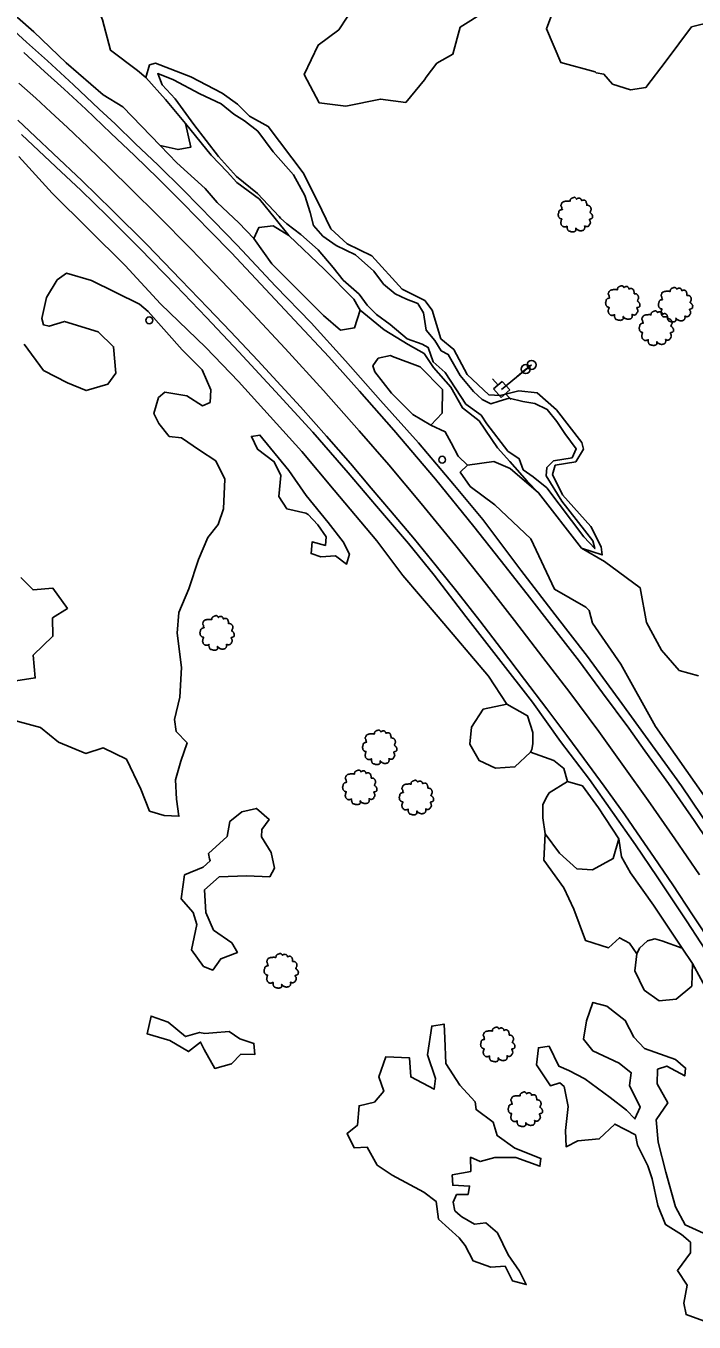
# Model space of a CAD drawing. Extents: x 2160437 to 2172832, y 205694 to 212444.
# Drawn here: x 2171222 to 2171519, y 206554 to 207129 of the extents above; entities that cross this region are included whole.
import ezdxf

# ---------------------------------------------------------------- set-up
doc = ezdxf.new("R2010")
doc.units = 0
for name, color, linetype in [('Default', 7, 'Continuous'), ('RD_EX_H2O', 7, 'Continuous'), ('RD_EX_LaneStripe', 7, 'Continuous'), ('RD_EX_Road', 7, 'Continuous'), ('RD_EX_Road_Post', 7, 'Continuous'), ('RD_EX_UT', 7, 'Continuous'), ('RD_EX_UT_Guy', 7, 'Continuous'), ('RD_EX_VEG', 7, 'Continuous'), ('RD_EX_VEG_ShrubLine', 7, 'Continuous'), ('RD_EX_VEG_TreeLine', 7, 'Continuous')]:
    doc.layers.add(name, color=color, linetype=linetype)

# ---------------------------------------------------------------- blocks, each defined once
blk = doc.blocks.new('POST')
at = {"layer": 'Default'}
for start, end in [(90, 270), (270, 90)]:
    blk.add_arc((0, 0), 0.0417, start, end, dxfattribs=at)
blk = doc.blocks.new('T2')
at = {"layer": 'RD_EX_VEG'}
for points in [[(0.05, 7.21), (-0.25, 7.24), (-0.57, 7.14), (-0.82, 7.04), (-1.05, 6.96), (-1.27, 6.86), (-1.57, 6.69), (-1.8, 6.49), (-1.92, 6.24), (-1.97, 6.01), (-2.02, 5.74), (-2.02, 5.56), (-2.15, 5.54), (-2.3, 5.56), (-2.55, 5.64), (-2.8, 5.64), (-3.05, 5.64), (-3.4, 5.61), (-3.75, 5.61), (-4.02, 5.56), (-4.35, 5.51), (-4.72, 5.39), (-5.07, 5.26), (-5.37, 5.01), (-5.62, 4.54), (-5.75, 4.19), (-5.9, 3.94), (-5.75, 3.49), (-5.57, 3.14), (-5.55, 2.94), (-5.47, 2.52), (-5.37, 2.29), (-5.25, 2.09), (-5.32, 2.07), (-5.7, 2.02), (-6, 1.92), (-6.42, 1.69), (-6.64, 1.47), (-6.74, 1.14), (-6.77, 0.79), (-6.87, 0.59), (-6.94, 0.32), (-6.97, 0.24), (-7.02, -0.08), (-6.92, -0.53), (-6.89, -0.88), (-6.77, -1.11), (-6.62, -1.28), (-6.44, -1.53), (-6.05, -1.76), (-5.72, -1.86), (-5.52, -1.88), (-5.7, -2.38), (-5.75, -2.73), (-5.87, -3.13), (-5.87, -3.21), (-5.92, -3.68), (-5.77, -4.01), (-5.7, -4.38), (-5.52, -4.61), (-5.25, -4.91), (-4.92, -5.13), (-4.42, -5.26), (-4.02, -5.23), (-3.45, -5.06), (-3.2, -4.98), (-3.22, -5.16), (-3.2, -5.53), (-3.2, -5.96), (-3.05, -6.28), (-2.95, -6.56), (-2.8, -6.81), (-2.47, -7.03), (-2.07, -7.11), (-1.65, -7.26), (-1.2, -7.33), (-0.7, -7.36), (-0.1, -7.21), (0.18, -7.08), (0.28, -6.91), (0.48, -6.53), (0.43, -6.31), (0.45, -5.71), (0.55, -5.88), (0.73, -6.23), (1.23, -6.53), (1.63, -6.71), (2.1, -6.86), (2.4, -6.93), (2.88, -6.86), (3.25, -6.78), (3.63, -6.66), (3.93, -6.38), (4.1, -6.11), (4.15, -5.83), (4.23, -5.46), (4.28, -5.28)], [(4.28, -5.28), (4.2, -5.11), (4.15, -4.86), (4.23, -4.88), (4.4, -4.93), (4.68, -5.06), (4.9, -5.13), (5.23, -5.11), (5.5, -5.01), (5.95, -4.73), (6.22, -4.26), (6.5, -3.86), (6.57, -3.53), (6.52, -3.31), (6.5, -2.81), (6.3, -2.56), (6.25, -2.43), (6.15, -2.03), (6.22, -1.98), (6.5, -1.93), (6.87, -1.81), (7.15, -1.68), (7.37, -1.51), (7.45, -1.28), (7.42, -0.88), (7.47, -0.48), (7.4, -0.33), (7.3, -0.18), (7.22, 0.02), (7.07, 0.17), (6.97, 0.32), (6.87, 0.42), (6.75, 0.57), (6.57, 0.69), (6.42, 0.74), (6.37, 0.89), (6.52, 1.09), (6.57, 1.19), (6.6, 1.42), (6.82, 1.77), (6.87, 2.17), (6.82, 2.59), (6.77, 2.87), (6.62, 3.14), (6.42, 3.39), (6.3, 3.56), (6.12, 3.69), (5.8, 3.81), (5.55, 3.86), (5.2, 3.86), (5, 3.91), (5.03, 3.96), (5.03, 4.11), (5.03, 4.39), (4.95, 4.84), (4.8, 5.34), (4.8, 5.36), (4.7, 5.61), (4.48, 5.81), (4.3, 5.91), (4.1, 6.04), (3.85, 6.06), (3.55, 6.06), (3.28, 6.01), (3.08, 5.91), (2.9, 5.79), (2.83, 5.94), (2.73, 6.24), (2.68, 6.39), (2.53, 6.56), (2.3, 6.76), (1.85, 6.89), (1.23, 6.81), (0.93, 6.61), (0.78, 6.44), (0.73, 6.56), (0.53, 6.76), (0.43, 6.94), (0.25, 7.06), (0.1, 7.16), (0, 7.21)]]:
    blk.add_spline(points, degree=3, dxfattribs=at)
blk = doc.blocks.new('PP')
at = {"layer": 'RD_EX_UT'}
for p, q in [((2.49, 2.51), (-2.51, 2.51)), ((-2.51, 2.51), (-2.51, -2.49)), ((2.49, -2.49), (2.49, 2.51)), ((-5.94, -0.05), (-2.47, -0.05)), ((-2.51, -2.49), (2.49, -2.49)), ((2.42, -0.05), (6.06, -0.05))]:
    blk.add_line(p, q, dxfattribs=at)

msp = doc.modelspace()

# ---------------------------------------------------------------- linework, layer by layer
at = {"layer": 'RD_EX_H2O'}
msp.add_lwpolyline([(2171334.58, 207044.03), (2171325, 207054.23), (2171315.65, 207061.73), (2171307.73, 207070.65), (2171296.74, 207084.85), (2171288.52, 207096.25), (2171282.69, 207102.44), (2171280.81, 207107.41), (2171287.78, 207104.56), (2171299.42, 207098.4), (2171308.95, 207093.96), (2171314.47, 207089.39), (2171319.27, 207086.47), (2171325.2, 207081.81), (2171331.98, 207072.7), (2171340.93, 207062.59), (2171345.96, 207053.42), (2171348.33, 207045.88), (2171349.9, 207040.13), (2171353.96, 207035.37), (2171359.87, 207031.22), (2171368.49, 207027.11), (2171376.61, 207019.81), (2171380.88, 207014.09), (2171386.04, 207009.84), (2171390.99, 207007.36), (2171396.05, 207005.44), (2171398.6, 207001.37), (2171399.76, 206993.63), (2171403.62, 206989.11), (2171406.43, 206984.61), (2171409.56, 206982.92), (2171414.83, 206973.64), (2171420.82, 206966.56), (2171424.57, 206963.01), (2171428.47, 206961.11), (2171432.13, 206962.22), (2171436.53, 206963.5), (2171442.56, 206962.15), (2171447.98, 206961.23), (2171453.49, 206958.54), (2171457.69, 206953.21), (2171461.23, 206947.87), (2171466.32, 206941.16), (2171464.49, 206937.18), (2171456.17, 206935.78), (2171453.33, 206932.92), (2171453, 206929.11), (2171459.87, 206917.98), (2171473.69, 206900.34), (2171474.57, 206896.94), (2171469.63, 206902.11), (2171453.24, 206923.77), (2171447.24, 206928.71), (2171442.8, 206931.87), (2171441.05, 206936.69), (2171435.99, 206940.03), (2171426.68, 206952.14), (2171424.18, 206955.98), (2171417.31, 206960.92), (2171408.23, 206974.95), (2171402.91, 206979.63), (2171400.6, 206986.08), (2171398.01, 206987.52), (2171391.33, 206989.88), (2171383.8, 206996.25), (2171377.71, 207000.67), (2171373.63, 207004.73), (2171370.15, 207009.63), (2171363.05, 207015.84), (2171358.6, 207021.4), (2171351.97, 207029.27), (2171344.21, 207036.15), (2171338.01, 207040.77), (2171335.24, 207043.27)], close=True, dxfattribs=at)
at = {"layer": 'RD_EX_LaneStripe'}
msp.add_lwpolyline([(2171520.98, 206752.42), (2171510.03, 206768.38), (2171498.23, 206785.33), (2171487.38, 206800.38), (2171476.39, 206815.8), (2171463.41, 206833.11), (2171451.52, 206848.64), (2171438.93, 206865.09), (2171426.58, 206881.08), (2171412.9, 206898.15), (2171397.63, 206916.95), (2171383.25, 206933.98), (2171370.13, 206949.06), (2171354.25, 206966.98), (2171337.28, 206985.5), (2171322.93, 207000.89), (2171309.27, 207015.35), (2171295.57, 207029.62), (2171280.72, 207044.7), (2171269.38, 207055.92), (2171259.23, 207065.75), (2171249.73, 207074.9), (2171240.76, 207083.44), (2171233.45, 207090.23), (2171226.72, 207096.47), (2171219.19, 207103.17)], dxfattribs=at)
at = {"layer": 'RD_EX_Road'}
for points in [[(2171212.19, 207130.92), (2171222.59, 207121.36), (2171231.96, 207112.96), (2171243.46, 207102.34), (2171254.88, 207091.67), (2171261.96, 207085.12), (2171270.86, 207076.29), (2171280.79, 207066.88), (2171292.15, 207055.68), (2171305.57, 207042.15), (2171315.98, 207031.39), (2171333.02, 207013.14), (2171348.75, 206996.93), (2171363.95, 206980.12), (2171379.56, 206962.5), (2171396.44, 206943.74), (2171412.4, 206924.94), (2171424.86, 206909.74), (2171441.71, 206887.43), (2171457.02, 206867.54), (2171471.32, 206849.08), (2171486.45, 206828.25), (2171512.91, 206791.83), (2171526.36, 206771.85)], [(2171531.02, 206758.02), (2171518.51, 206776.42), (2171507.22, 206792.84), (2171496.74, 206807.36), (2171489.58, 206817.31), (2171477.92, 206833.03), (2171467.77, 206846.84), (2171456.3, 206861.52), (2171444.49, 206876.7), (2171432.54, 206891.9), (2171420.97, 206906.72), (2171403.96, 206927.7), (2171385.47, 206949.41), (2171370.21, 206966.69), (2171356.69, 206981.9), (2171341.48, 206998.09), (2171328.53, 207011.87), (2171313.43, 207027.96), (2171304.06, 207037.5), (2171291.87, 207049.98), (2171280.97, 207060.84), (2171270.54, 207071.11), (2171259.96, 207081.05), (2171248.93, 207091.62), (2171239.36, 207100.44), (2171230.66, 207108.37), (2171221.5, 207116.75)], [(2171527.08, 206720.58), (2171517.87, 206734.66), (2171509.07, 206747.88), (2171500.78, 206759.99), (2171494.91, 206768.66), (2171487.78, 206778.98), (2171478.63, 206791.72), (2171469.74, 206803.91), (2171462.1, 206814.16), (2171453.21, 206825.92), (2171443.43, 206838.93), (2171433.17, 206852.39), (2171423.57, 206864.95), (2171413.36, 206877.87), (2171404.22, 206889.3), (2171394.59, 206901.06), (2171384.04, 206913.63), (2171375.46, 206923.73), (2171366.22, 206934.66), (2171355.56, 206946.7), (2171344.03, 206959.69), (2171335.3, 206969.2), (2171325.1, 206980.24), (2171313.06, 206993.15), (2171303.03, 207003.65), (2171291.05, 207016.02), (2171275.9, 207031.62), (2171260.56, 207046.9), (2171247.27, 207059.88), (2171234.51, 207072.02), (2171218.83, 207086.79)], [(2171527.92, 206712.47), (2171515.11, 206732.03), (2171502.12, 206751.49), (2171492.6, 206765.62), (2171472.25, 206794.56), (2171459.39, 206811.49), (2171446.87, 206828.91), (2171431.81, 206848.18), (2171417.42, 206866.84), (2171403.38, 206885.08), (2171391.99, 206899.11), (2171377.78, 206915.75), (2171365.24, 206930.48), (2171349.5, 206948.49), (2171333, 206966.49), (2171316.81, 206984.12), (2171302.45, 206999.27), (2171288.82, 207013.51), (2171272.83, 207029.88), (2171258.44, 207044.31), (2171246.91, 207055.62), (2171235.55, 207066.14), (2171220.35, 207080.41)]]:
    msp.add_lwpolyline(points, dxfattribs=at)
at = {"layer": 'RD_EX_UT'}
for p, q in [((2171446.48, 206978.32), (2171442.6, 206975.16)), ((2171443.95, 206976.43), (2171440.1, 206973.24))]:
    msp.add_line(p, q, dxfattribs=at)
for centre in [(2171443.95, 206976.43), (2171446.48, 206978.32)]:
    msp.add_circle(centre, 2, dxfattribs=at)
at = {"layer": 'RD_EX_UT_Guy'}
msp.add_lwpolyline([(2171446.48, 206978.32), (2171433.24, 206967.43)], dxfattribs=at)
at = {"layer": 'RD_EX_VEG_ShrubLine'}
for points in [[(2171468.69, 206897.07), (2171477.82, 206894.15), (2171477.34, 206897.64), (2171472.72, 206906.66), (2171460.25, 206920.79), (2171455.81, 206929.73), (2171457, 206933.83), (2171466.08, 206935.32), (2171469.52, 206940.95), (2171468.73, 206943.88), (2171457.52, 206958.45), (2171449.05, 206965.93), (2171440.89, 206966.79), (2171432.53, 206964.76), (2171427.56, 206965.02), (2171417.99, 206974.07), (2171412.11, 206985.11), (2171406.31, 206989.92), (2171402.4, 207002.57), (2171399.2, 207006.77), (2171389.15, 207011.88), (2171375.65, 207026.59), (2171364.72, 207031.99), (2171357.49, 207038.58), (2171351.45, 207051.14), (2171345.23, 207063.41), (2171329.77, 207083.94), (2171321.4, 207088.54), (2171316.17, 207093.89), (2171309.29, 207098.76), (2171295.53, 207105.91), (2171279.78, 207111.94), (2171277.17, 207111.25), (2171275.52, 207105.58)], [(2171293.1, 207085.23), (2171304.42, 207071.22), (2171311.6, 207063.88), (2171315.91, 207059.06), (2171325.95, 207051.72), (2171332.85, 207043.14), (2171338.94, 207035.67)], [(2171219.16, 207070.69), (2171234.04, 207054.45), (2171266.39, 207022.3), (2171282.08, 207005.35), (2171302.05, 206986.01), (2171316.58, 206970.88), (2171344.7, 206939.98), (2171359.03, 206922.8), (2171377.88, 206900.33), (2171389.51, 206884.93), (2171405.09, 206866.75), (2171427.37, 206840.35), (2171435.47, 206827.97)], [(2171323.34, 207034.3), (2171316.7, 207041.25), (2171307.17, 207050.29), (2171301.8, 207056.5), (2171289.3, 207067.82), (2171281.88, 207075.5)], [(2171214.1, 206821.57), (2171228.83, 206817.65), (2171236.77, 206811.21), (2171248.99, 206806.13), (2171256.57, 206808.64), (2171266.87, 206803.57), (2171273.31, 206790.33), (2171277.19, 206780.62), (2171283.57, 206778.65), (2171290.15, 206778.3), (2171289.12, 206785.84), (2171288.67, 206794.4), (2171291.01, 206802.75), (2171293.79, 206810.89), (2171289.02, 206815.87), (2171288.24, 206821.15), (2171290.57, 206831.11), (2171291.27, 206844.27), (2171289.35, 206859.4), (2171290.14, 206868.57), (2171294.63, 206879.03), (2171298.82, 206892.09), (2171303.07, 206901.8), (2171307.58, 206907.65), (2171310.01, 206914.56), (2171310.5, 206927.72), (2171306.59, 206935.73), (2171299.34, 206940.46), (2171291.37, 206945.94), (2171285.87, 206946.55), (2171281.28, 206952.41), (2171279.01, 206956.77), (2171281.17, 206963.81), (2171283.88, 206966.2), (2171293.73, 206964.56), (2171300.61, 206960.21), (2171303.96, 206961.67), (2171304.3, 206967.3), (2171300.53, 206976.1), (2171291.58, 206985.03), (2171276.49, 207002.04), (2171272.71, 207005.17), (2171251.42, 207015.69), (2171240.37, 207018.94), (2171236.15, 207015.99), (2171231.54, 207008.21), (2171229.39, 206998.89), (2171230.15, 206996.09), (2171232.62, 206995.46), (2171239.39, 206997.55), (2171254.44, 206992.97), (2171261.2, 206986.38), (2171262.24, 206974.68), (2171258.67, 206969.79), (2171249.09, 206966.95), (2171240.73, 206970.29), (2171230.13, 206975.88), (2171221.59, 206987.47)], [(2171370.52, 207002.54), (2171381.12, 206993.87), (2171391.75, 206987.32), (2171398.96, 206983.31), (2171403.01, 206977.22), (2171410.78, 206968.49), (2171415.92, 206959.27), (2171423.22, 206953.56), (2171431.44, 206941.55), (2171436.87, 206935.47), (2171444.61, 206926.72), (2171449.64, 206921.66)], [(2171418.04, 206933.85), (2171413.97, 206937.91), (2171410.89, 206943.77), (2171408.23, 206948.68), (2171401.81, 206951.58)], [(2171220.06, 206884.16), (2171225.55, 206878.57), (2171234.36, 206879.31), (2171240.78, 206870.43), (2171234.16, 206866.23), (2171234.29, 206858.11), (2171225.64, 206849.74), (2171226.51, 206839.64), (2171217.96, 206838.37)], [(2171445.98, 206806.67), (2171456.43, 206802.99), (2171460.81, 206799.48), (2171462.43, 206793.71)], [(2171493.15, 206717.35), (2171489.91, 206722.09), (2171485.44, 206724.47), (2171480.66, 206720.04), (2171470.48, 206723.23), (2171465.24, 206737.18), (2171460.86, 206746.58), (2171451.95, 206758.8), (2171452.52, 206770.51)], [(2171485.16, 206768.28), (2171486.33, 206760.37), (2171490.3, 206753.2), (2171500.5, 206738.88), (2171513.33, 206719.83)], [(2171517.89, 206713.02), (2171528.89, 206692.76), (2171543.95, 206669.04), (2171566.74, 206631.19), (2171585.18, 206598.54)], [(2171522.66, 206593.53), (2171514.53, 206597.27), (2171510.27, 206605.23), (2171505.98, 206620.58), (2171502.59, 206633.92), (2171501.7, 206643.86), (2171506.86, 206651.34), (2171502.15, 206659.71), (2171502.37, 206666.25), (2171506.42, 206667.6), (2171514.39, 206663.29), (2171514.8, 206666.74), (2171510.37, 206670.6), (2171496.54, 206675.46), (2171491.9, 206680.49), (2171488, 206687.85), (2171479.88, 206694.16), (2171473.69, 206695.83), (2171470.78, 206687.64), (2171469.51, 206679.55), (2171473.64, 206674.33), (2171485.4, 206668.92), (2171490.71, 206664.65), (2171489.94, 206659.01), (2171494.6, 206649.37), (2171492.34, 206644.21), (2171488.64, 206648.05), (2171481.37, 206653.64), (2171470.13, 206662.03), (2171463, 206665.63), (2171463, 206665.63), (2171458.58, 206667.66), (2171454.29, 206676.48), (2171449.57, 206675.77), (2171448.65, 206668.16), (2171454.95, 206658.84), (2171459.09, 206660.15), (2171460.93, 206658.55), (2171462.74, 206649.69), (2171461.47, 206639.03), (2171461.83, 206631.9), (2171466.97, 206634.46), (2171476.48, 206635.34), (2171483.36, 206641.91), (2171492.52, 206637.16), (2171493.5, 206632.54), (2171498.1, 206623.46), (2171499.94, 206617.69), (2171502.54, 206605.89), (2171505.91, 206597.38), (2171512.97, 206592.96), (2171517, 206589.6), (2171516.98, 206584.9), (2171511.14, 206577.1), (2171515.44, 206570.62), (2171513.96, 206562.52), (2171514.99, 206557.55), (2171524.37, 206554.2)]]:
    msp.add_lwpolyline(points, dxfattribs=at)
for points in [[(2171346.39, 206912.6), (2171347.54, 206912.07), (2171351.74, 206907.46), (2171355.39, 206902.14), (2171355.13, 206898.3), (2171349.2, 206899.85), (2171348.76, 206894.7), (2171353.16, 206893.32), (2171359.54, 206893.7), (2171364.49, 206890.03), (2171365.78, 206894.47), (2171362.95, 206899.95), (2171356.28, 206908.48), (2171346.66, 206920.39), (2171338.91, 206931.46), (2171326.12, 206947.19), (2171322.31, 206946.59), (2171324.97, 206940.97), (2171332.47, 206935.38), (2171335.36, 206929.34), (2171334.4, 206920.04), (2171338.06, 206914.5)], [(2171303.35, 206761.75), (2171303.68, 206759.46), (2171304.06, 206758.64), (2171300.89, 206755.71), (2171292.69, 206752.31), (2171291.16, 206741.77), (2171296.49, 206735.68), (2171298.14, 206730.42), (2171295.76, 206719.2), (2171301.1, 206711.72), (2171305.2, 206710.15), (2171308.69, 206715.18), (2171316.08, 206717.99), (2171313.64, 206722.22), (2171305.45, 206727.92), (2171302.06, 206735.69), (2171301.52, 206745.68), (2171308.08, 206751.55), (2171320.12, 206751.9), (2171330.41, 206751.45), (2171332.54, 206755.39), (2171331.1, 206762.26), (2171326.78, 206769.17), (2171326.9, 206772.44), (2171330.14, 206776.94), (2171324.55, 206781.77), (2171318.11, 206780.34), (2171312.81, 206776.03), (2171311.59, 206769.42)], [(2171305.23, 206682.3), (2171301.69, 206682), (2171299.35, 206682.54), (2171293.05, 206680.73), (2171285.4, 206687.14), (2171277.83, 206689.77), (2171276.13, 206681.88), (2171286.14, 206678.98), (2171294.49, 206674.07), (2171299.75, 206678.29), (2171301.42, 206674.95), (2171306.04, 206666.62), (2171313.47, 206668.55), (2171317.63, 206672.95), (2171323.86, 206672.76), (2171323.44, 206677.67), (2171317.11, 206679.73), (2171312.48, 206682.93)], [(2171415.54, 206600.78), (2171414.89, 206601.37), (2171412.56, 206603.52), (2171411.74, 206607.32), (2171413.29, 206610.68), (2171418.37, 206610.8), (2171418.99, 206614.48), (2171411.54, 206614.8), (2171411.31, 206619.41), (2171419.52, 206620.98), (2171419.5, 206627.2), (2171423.65, 206625.29), (2171430.29, 206627.16), (2171439.56, 206627.07), (2171450.22, 206623.24), (2171450.63, 206626.69), (2171439.12, 206631.23), (2171431.2, 206636.81), (2171429.44, 206642.76), (2171421.94, 206648.34), (2171421.57, 206651.73), (2171414.63, 206659.21), (2171408.44, 206668.8), (2171408.12, 206679.97), (2171407.69, 206686.25), (2171402.24, 206685.33), (2171400.43, 206672.57), (2171403.99, 206662.15), (2171403.28, 206657.34), (2171392.96, 206662.84), (2171392.42, 206671.22), (2171381.83, 206671.7), (2171378.81, 206662.81), (2171381.02, 206656.44), (2171376.87, 206651.61), (2171370.05, 206650.04), (2171369.28, 206641.4), (2171364.74, 206637.81), (2171367.87, 206631.34), (2171373.69, 206631.66), (2171377.99, 206623.79), (2171384.71, 206619.31), (2171398.7, 206611.8), (2171404.19, 206607.67), (2171405.27, 206599.78), (2171414.46, 206591.59), (2171417.14, 206588.11), (2171420.58, 206581.39), (2171428.51, 206578.6), (2171434.76, 206578.93), (2171438.11, 206572.47), (2171444.15, 206570.8), (2171441.12, 206576.8), (2171436.06, 206583.95), (2171431.35, 206593.72), (2171426.2, 206598.12), (2171421.17, 206597.65)]]:
    msp.add_lwpolyline(points, close=True, dxfattribs=at)
at = {"layer": 'RD_EX_VEG_TreeLine'}
for points in [[(2171220.95, 207174.6), (2171233.3, 207163.5), (2171249.45, 207148.71), (2171256.28, 207131.18), (2171259.78, 207117.72), (2171271.86, 207108.69), (2171275.52, 207105.58), (2171284.26, 207095.94), (2171293.1, 207085.23), (2171295.47, 207074.85), (2171289.83, 207073.68), (2171281.88, 207075.5), (2171265.26, 207092.64), (2171256.59, 207097.96), (2171240.23, 207112.15), (2171225.81, 207125.83), (2171204, 207145.06)], [(2171426, 207134.88), (2171414.8, 207127.95), (2171411.54, 207115.98), (2171404.54, 207111.93), (2171399.79, 207105.78), (2171399.02, 207104.62), (2171390.74, 207094.53), (2171379.47, 207096.07), (2171364.11, 207092.88), (2171352.32, 207094.45), (2171345.66, 207106.93), (2171351.88, 207119.99), (2171361.09, 207126.77), (2171368.51, 207138)], [(2171523.82, 206786.39), (2171501.41, 206818.08), (2171486.09, 206845.66), (2171473.5, 206863.85), (2171472.02, 206869.45), (2171470.58, 206870.97), (2171456.67, 206878.87), (2171446.21, 206901.21), (2171430.25, 206916.25), (2171419.29, 206924.5), (2171414.92, 206930.79), (2171418.04, 206933.85), (2171429.72, 206935.53), (2171437.03, 206932.38), (2171449.64, 206921.66), (2171468.69, 206897.07), (2171478.79, 206891.14), (2171494.63, 206879.58), (2171497.39, 206864.19), (2171504.14, 206851.9), (2171511.99, 206842.94), (2171520.5, 206840.52)]]:
    msp.add_lwpolyline(points, dxfattribs=at)
for points in [[(2171474.7, 207108.12), (2171459.43, 207112.36), (2171453.09, 207127.15), (2171458.48, 207141.66), (2171474.91, 207153.67), (2171485.5, 207155.53), (2171493.08, 207151.09), (2171502.51, 207155.09), (2171516.48, 207162.45), (2171527.21, 207161.36), (2171532.6, 207154.5), (2171529.45, 207147.18), (2171534.81, 207141.4), (2171536.01, 207132.62), (2171517.46, 207128.1), (2171506.13, 207113), (2171497.21, 207101.28), (2171490.38, 207100.15), (2171482.44, 207102.63), (2171478.6, 207107.07), (2171475.14, 207107.7)], [(2171370.52, 207002.54), (2171367.99, 206994.72), (2171361.77, 206993.74), (2171354.26, 207000.19), (2171331.44, 207023.09), (2171323.34, 207034.3), (2171325.61, 207039.24), (2171331.93, 207039.97), (2171338.94, 207035.67), (2171354.64, 207020.54), (2171367.67, 207007.49), (2171369.69, 207003.99)], [(2171384.83, 206982.06), (2171397.06, 206977.5), (2171406.95, 206967.39), (2171406.86, 206956.96), (2171401.81, 206951.58), (2171393.93, 206956.27), (2171384.4, 206965.79), (2171376.97, 206975.2), (2171376.1, 206977.95), (2171378.51, 206981.33), (2171383.95, 206982.46)], [(2171445.98, 206806.67), (2171439.15, 206800.19), (2171430.56, 206799.65), (2171423.33, 206802.98), (2171419.18, 206810.23), (2171419.89, 206817.82), (2171425.02, 206825.72), (2171435.47, 206827.97), (2171444.67, 206822.88), (2171447.02, 206815.43), (2171447.09, 206810.48), (2171446.56, 206807.94)], [(2171454.33, 206788.67), (2171462.43, 206793.71), (2171469.01, 206791.75), (2171476.1, 206782.07), (2171485.16, 206768.28), (2171482.66, 206759.6), (2171473.52, 206754.61), (2171466.64, 206754.99), (2171458.88, 206762.03), (2171452.52, 206770.51), (2171451.44, 206777.64), (2171451.52, 206783.38), (2171452.98, 206786.55)], [(2171504.18, 206723.18), (2171513.33, 206719.83), (2171517.89, 206713.02), (2171517.61, 206703.1), (2171510.67, 206697.32), (2171503.04, 206696.55), (2171496.46, 206701.29), (2171492.27, 206709.84), (2171493.15, 206717.35), (2171494.29, 206719.82), (2171497.92, 206723.07), (2171501.11, 206723.95)]]:
    msp.add_lwpolyline(points, close=True, dxfattribs=at)

# ---------------------------------------------------------------- block references
at = {"layer": 'RD_EX_Road_Post', "xscale": 36, "yscale": 36}
for p in [(2171277.05, 206998.06), (2171406.86, 206936.3)]:
    msp.add_blockref('POST', p, dxfattribs=at)
at = {"layer": 'RD_EX_UT', "xscale": 1.0199999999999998, "yscale": 1.0199999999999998, "rotation": 131.529805}
msp.add_blockref('PP', (2171433.24, 206967.43), dxfattribs=at)
at = {"layer": 'RD_EX_VEG', "xscale": 1.0499999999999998, "yscale": 1.0499999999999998}
for p in [(2171465.68, 207044.96), (2171486.69, 207005.78), (2171510.09, 207005.06), (2171501.56, 206994.65), (2171306.88, 206859.62), (2171378.93, 206808.94), (2171370.12, 206791.18), (2171395.21, 206786.69), (2171335.29, 206709.91), (2171431.27, 206677.3), (2171443.5, 206648.58)]:
    msp.add_blockref('T2', p, dxfattribs=at)

doc.saveas('drawing.dxf')
